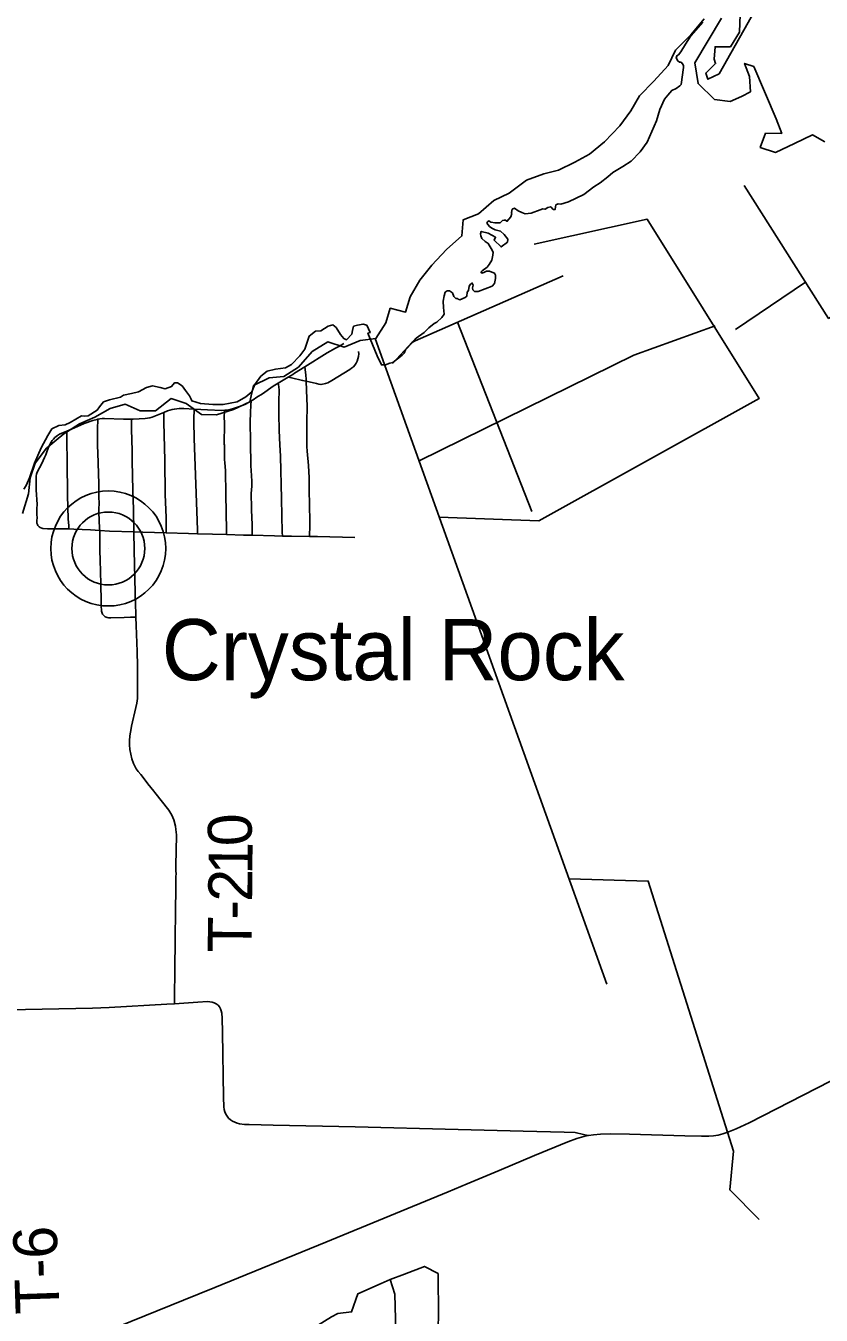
# Model space of a CAD drawing. Extents: x 0 to 34, y 0 to 22.
# Drawn here: x 6.04 to 6.554, y 15.545 to 16.379 of the extents above; entities that cross this region are included whole.
import ezdxf

# ---------------------------------------------------------------- set-up
doc = ezdxf.new("R2010")
doc.units = 0
for name, color, linetype in [('GM_X_Corporation', 7, 'Continuous'), ('GM_X_County_Road', 7, 'Continuous'), ('GM_X_Major_Lake', 7, 'Continuous'), ('GM_X_Minor_Lake', 7, 'Continuous'), ('GM_X_Minor_River', 7, 'Continuous'), ('GM_X_Township_Road', 7, 'Continuous'), ('GM_X_Township_Road_Text', 7, 'Continuous'), ('GM_X_Unincorporated', 7, 'Continuous'), ('GM_X_Unincorporated_Location', 7, 'Continuous'), ('GM_X_Unincorporated_Text', 7, 'Continuous'), ('GM_X_US_Route', 7, 'Continuous')]:
    doc.layers.add(name, color=color, linetype=linetype)

msp = doc.modelspace()

# ---------------------------------------------------------------- linework, layer by layer
at = {"layer": 'GM_X_Corporation'}
msp.add_lwpolyline([(6.47754, 16.38166), (6.46988, 16.37298), (6.46638, 16.36761), (6.4634, 16.3625), (6.46178, 16.36071), (6.46068, 16.36003), (6.46034, 16.35867), (6.46145, 16.35671), (6.46255, 16.35586), (6.46349, 16.35586), (6.46443, 16.35484), (6.46502, 16.35373), (6.46519, 16.35237), (6.46349, 16.34138), (6.46281, 16.34061), (6.46042, 16.33883), (6.45753, 16.33755), (6.45489, 16.33448), (6.45284, 16.33184), (6.44986, 16.32529), (6.44765, 16.31788), (6.4416, 16.30408), (6.43709, 16.29786), (6.43121, 16.29173), (6.42585, 16.28841), (6.41946, 16.28458), (6.41606, 16.28168), (6.41112, 16.27785), (6.40711, 16.27513), (6.40055, 16.27036), (6.39068, 16.26559), (6.38582, 16.26397), (6.38395, 16.26423), (6.38258, 16.26355), (6.38225, 16.26227), (6.38199, 16.26056), (6.38088, 16.26056), (6.37926, 16.26235), (6.37722, 16.26193), (6.3756, 16.26073), (6.37416, 16.26099), (6.37245, 16.26031), (6.36658, 16.25809), (6.36266, 16.25775), (6.36044, 16.25869), (6.35806, 16.25971), (6.35584, 16.26141), (6.35431, 16.26073), (6.3538, 16.25861), (6.35397, 16.25793), (6.35337, 16.25579), (6.35082, 16.25282), (6.35014, 16.25358), (6.34912, 16.25375), (6.34801, 16.25341), (6.34656, 16.25196), (6.34316, 16.25188), (6.34052, 16.25247), (6.33924, 16.25316), (6.33822, 16.25256), (6.33796, 16.25162), (6.33966, 16.24958), (6.34111, 16.24847), (6.34333, 16.24737), (6.34665, 16.2466), (6.34903, 16.24438), (6.3515, 16.24132), (6.35133, 16.23953), (6.34707, 16.23638), (6.34256, 16.24072), (6.3435, 16.2426), (6.33864, 16.24532), (6.3343, 16.24643), (6.3337, 16.24481), (6.33396, 16.24345), (6.33472, 16.24183), (6.33677, 16.23996), (6.33881, 16.23859), (6.3406, 16.23527), (6.34188, 16.23306), (6.34171, 16.23093), (6.34103, 16.22786), (6.33941, 16.22505), (6.33805, 16.22326), (6.33481, 16.22096), (6.33404, 16.22003), (6.33481, 16.21943), (6.33634, 16.22003), (6.33771, 16.22062), (6.33966, 16.22071), (6.3412, 16.22003), (6.3429, 16.21935), (6.3435, 16.21807), (6.3435, 16.21586), (6.3429, 16.21262), (6.34128, 16.21092), (6.33686, 16.2093), (6.33225, 16.20751), (6.32995, 16.20742), (6.32877, 16.20862), (6.32859, 16.20989), (6.32893, 16.21168), (6.32842, 16.21296), (6.32732, 16.21219), (6.32647, 16.211), (6.32595, 16.20828), (6.32519, 16.20717), (6.32485, 16.20444), (6.32383, 16.20359), (6.32042, 16.20215), (6.31923, 16.20248), (6.3188, 16.20291), (6.31778, 16.203), (6.3165, 16.20427), (6.31556, 16.20666), (6.31377, 16.20785), (6.31216, 16.20785), (6.31088, 16.20708), (6.31028, 16.20478), (6.30952, 16.20121), (6.30986, 16.19712), (6.31028, 16.19278), (6.30867, 16.19073), (6.30543, 16.18775), (6.3039, 16.1869), (6.30041, 16.184), (6.29734, 16.18094), (6.29223, 16.17736), (6.28985, 16.17447), (6.28516, 16.16987), (6.2844, 16.16757), (6.2832, 16.16638), (6.27699, 16.16169), (6.27503, 16.16118), (6.2723, 16.16008), (6.26964, 16.16004), (6.26691, 16.166), (6.26095, 16.18052), (6.26238, 16.1809), (6.26018, 16.1857), (6.25784, 16.18648), (6.25422, 16.18583), (6.25163, 16.18505), (6.25098, 16.18233), (6.25059, 16.18), (6.24709, 16.17637), (6.24527, 16.17715), (6.2432, 16.17974), (6.24035, 16.18414), (6.23815, 16.18596), (6.2353, 16.18505), (6.2305, 16.18207), (6.22713, 16.18181), (6.22299, 16.1787), (6.22014, 16.17015), (6.2169, 16.166), (6.21158, 16.1603), (6.2077, 16.15823), (6.20122, 16.15719), (6.19578, 16.15602), (6.19163, 16.15266), (6.18787, 16.14734), (6.18593, 16.14268), (6.18191, 16.13944), (6.17634, 16.13607), (6.1674, 16.13452), (6.16066, 16.13452), (6.15263, 16.13516), (6.14705, 16.13672), (6.14654, 16.13788), (6.14563, 16.14009), (6.14291, 16.14346), (6.1407, 16.14657), (6.13785, 16.14838), (6.13578, 16.14838), (6.13397, 16.14618), (6.12969, 16.14462), (6.12645, 16.14553), (6.12153, 16.14644), (6.11782, 16.14543), (6.11245, 16.14253), (6.10794, 16.14151), (6.10283, 16.1404), (6.10087, 16.13921), (6.0938, 16.13751), (6.08997, 16.13614), (6.08733, 16.13282), (6.08571, 16.13069), (6.07992, 16.12703), (6.07779, 16.12695), (6.07558, 16.1272), (6.06834, 16.12286), (6.06511, 16.12133), (6.06102, 16.1209), (6.05651, 16.1186), (6.05386, 16.11443), (6.04952, 16.10642), (6.04517, 16.09647), (6.04195, 16.08697), (6.0399, 16.08207), (6.03828, 16.07977)], dxfattribs=at)
msp.add_lwpolyline([(6.47754, 16.38166), (6.46988, 16.37298), (6.46638, 16.36761), (6.4634, 16.3625), (6.46178, 16.36071), (6.46068, 16.36003), (6.46034, 16.35867), (6.46145, 16.35671), (6.46255, 16.35586), (6.46349, 16.35586), (6.46443, 16.35484), (6.46502, 16.35373), (6.46519, 16.35237), (6.46349, 16.34138), (6.46281, 16.34061), (6.46042, 16.33883), (6.45753, 16.33755), (6.45489, 16.33448), (6.45284, 16.33184), (6.44986, 16.32529), (6.44765, 16.31788), (6.4416, 16.30408), (6.43709, 16.29786), (6.43121, 16.29173), (6.42585, 16.28841), (6.41946, 16.28458), (6.41606, 16.28168), (6.41112, 16.27785), (6.40711, 16.27513), (6.40055, 16.27036), (6.39068, 16.26559), (6.38582, 16.26397), (6.38395, 16.26423), (6.38258, 16.26355), (6.38225, 16.26227), (6.38199, 16.26056), (6.38088, 16.26056), (6.37926, 16.26235), (6.37722, 16.26193), (6.3756, 16.26073), (6.37416, 16.26099), (6.37245, 16.26031), (6.36658, 16.25809), (6.36266, 16.25775), (6.36044, 16.25869), (6.35806, 16.25971), (6.35584, 16.26141), (6.35431, 16.26073), (6.3538, 16.25861), (6.35397, 16.25793), (6.35337, 16.25579), (6.35082, 16.25282), (6.35014, 16.25358), (6.34912, 16.25375), (6.34801, 16.25341), (6.34656, 16.25196), (6.34316, 16.25188), (6.34052, 16.25247), (6.33924, 16.25316), (6.33822, 16.25256), (6.33796, 16.25162), (6.33966, 16.24958), (6.34111, 16.24847), (6.34333, 16.24737), (6.34665, 16.2466), (6.34903, 16.24438), (6.3515, 16.24132), (6.35133, 16.23953), (6.34707, 16.23638), (6.34256, 16.24072), (6.3435, 16.2426), (6.33864, 16.24532), (6.3343, 16.24643), (6.3337, 16.24481), (6.33396, 16.24345), (6.33472, 16.24183), (6.33677, 16.23996), (6.33881, 16.23859), (6.3406, 16.23527), (6.34188, 16.23306), (6.34171, 16.23093), (6.34103, 16.22786), (6.33941, 16.22505), (6.33805, 16.22326), (6.33481, 16.22096), (6.33404, 16.22003), (6.33481, 16.21943), (6.33634, 16.22003), (6.33771, 16.22062), (6.33966, 16.22071), (6.3412, 16.22003), (6.3429, 16.21935), (6.3435, 16.21807), (6.3435, 16.21586), (6.3429, 16.21262), (6.34128, 16.21092), (6.33686, 16.2093), (6.33225, 16.20751), (6.32995, 16.20742), (6.32877, 16.20862), (6.32859, 16.20989), (6.32893, 16.21168), (6.32842, 16.21296), (6.32732, 16.21219), (6.32647, 16.211), (6.32595, 16.20828), (6.32519, 16.20717), (6.32485, 16.20444), (6.32383, 16.20359), (6.32042, 16.20215), (6.31923, 16.20248), (6.3188, 16.20291), (6.31778, 16.203), (6.3165, 16.20427), (6.31556, 16.20666), (6.31377, 16.20785), (6.31216, 16.20785), (6.31088, 16.20708), (6.31028, 16.20478), (6.30952, 16.20121), (6.30986, 16.19712), (6.31028, 16.19278), (6.30867, 16.19073), (6.30543, 16.18775), (6.3039, 16.1869), (6.30041, 16.184), (6.29734, 16.18094), (6.29223, 16.17736), (6.28985, 16.17447), (6.28516, 16.16987), (6.2844, 16.16757), (6.2832, 16.16638), (6.27699, 16.16169), (6.27503, 16.16118), (6.2723, 16.16008), (6.26964, 16.16004), (6.26691, 16.166), (6.26095, 16.18052), (6.26238, 16.1809), (6.26018, 16.1857), (6.25784, 16.18648), (6.25422, 16.18583), (6.25163, 16.18505), (6.25098, 16.18233), (6.25059, 16.18), (6.24709, 16.17637), (6.24527, 16.17715), (6.2432, 16.17974), (6.24035, 16.18414), (6.23815, 16.18596), (6.2353, 16.18505), (6.2305, 16.18207), (6.22713, 16.18181), (6.22299, 16.1787), (6.22014, 16.17015), (6.2169, 16.166), (6.21158, 16.1603), (6.2077, 16.15823), (6.20122, 16.15719), (6.19578, 16.15602), (6.19163, 16.15266), (6.18787, 16.14734), (6.18593, 16.14268), (6.18191, 16.13944), (6.17634, 16.13607), (6.1674, 16.13452), (6.16066, 16.13452), (6.15263, 16.13516), (6.14705, 16.13672), (6.14654, 16.13788), (6.14563, 16.14009), (6.14291, 16.14346), (6.1407, 16.14657), (6.13785, 16.14838), (6.13578, 16.14838), (6.13397, 16.14618), (6.12969, 16.14462), (6.12645, 16.14553), (6.12153, 16.14644), (6.11782, 16.14543), (6.11245, 16.14253), (6.10794, 16.14151), (6.10283, 16.1404), (6.10087, 16.13921), (6.0938, 16.13751), (6.08997, 16.13614), (6.08733, 16.13282), (6.08571, 16.13069), (6.07992, 16.12703), (6.07779, 16.12695), (6.07558, 16.1272), (6.06834, 16.12286), (6.06511, 16.12133), (6.06102, 16.1209), (6.05651, 16.1186), (6.05386, 16.11443), (6.04952, 16.10642), (6.04517, 16.09647), (6.04195, 16.08697), (6.0399, 16.08207), (6.03828, 16.07977)], dxfattribs=at)
at = {"layer": 'GM_X_County_Road'}
for points in [[(6.00601, 15.74264), (6.01743, 15.74272), (6.08271, 15.74394), (6.09359, 15.74436), (6.13084, 15.74651), (6.13583, 15.74687)], [(6.13583, 15.74687), (6.151, 15.74794), (6.15719, 15.74825), (6.1587, 15.74817), (6.16017, 15.74793), (6.16158, 15.74749), (6.16288, 15.74682), (6.16401, 15.74593), (6.16493, 15.74483), (6.16563, 15.74355), (6.16611, 15.74214), (6.16641, 15.74066), (6.16669, 15.7376), (6.1669, 15.72829), (6.16757, 15.68633), (6.1678, 15.68006), (6.16801, 15.67847), (6.16839, 15.67691), (6.16899, 15.6754), (6.1698, 15.67401), (6.17082, 15.67276), (6.17203, 15.67169), (6.17338, 15.67083), (6.17484, 15.67013), (6.17637, 15.66961), (6.17791, 15.66924), (6.18105, 15.66883), (6.18419, 15.66866), (6.19975, 15.66833), (6.2526, 15.66719), (6.31942, 15.66549), (6.36139, 15.66443), (6.3878, 15.66381), (6.39501, 15.66346), (6.40048, 15.66217), (6.40316, 15.66154)]]:
    msp.add_lwpolyline(points, dxfattribs=at)
at = {"layer": 'GM_X_Major_Lake'}
msp.add_lwpolyline([(6.03748, 16.06395), (6.04147, 16.07668), (6.04241, 16.08693), (6.04564, 16.09643), (6.05304, 16.10611), (6.06423, 16.11542), (6.07448, 16.12188), (6.08434, 16.12625), (6.09421, 16.13194), (6.10389, 16.1346), (6.11357, 16.13024), (6.12343, 16.13024), (6.13368, 16.13822), (6.14336, 16.13518), (6.15323, 16.12796), (6.16309, 16.12777), (6.1741, 16.13119), (6.18454, 16.13613), (6.187, 16.14677), (6.19706, 16.15171), (6.20655, 16.15247), (6.21603, 16.15855), (6.22495, 16.1688), (6.23501, 16.17507), (6.24563, 16.17146), (6.25588, 16.17583), (6.26613, 16.17716), (6.27258, 16.18723), (6.27542, 16.19672), (6.28529, 16.19425), (6.28832, 16.20413), (6.29458, 16.21495), (6.30236, 16.22464), (6.31185, 16.23471), (6.32172, 16.24344), (6.32266, 16.25389), (6.33253, 16.25769), (6.3424, 16.26642), (6.35226, 16.27117), (6.36346, 16.27953), (6.37465, 16.28371), (6.38433, 16.28599), (6.39477, 16.29112), (6.40425, 16.29643), (6.41393, 16.30441), (6.4238, 16.31467), (6.43101, 16.32435), (6.4367, 16.33404), (6.44599, 16.34353), (6.4551, 16.3536), (6.45984, 16.36366), (6.4699, 16.37354), (6.47844, 16.38379)], dxfattribs=at)
at = {"layer": 'GM_X_Minor_Lake'}
for points in [[(6.51176, 16.38998), (6.48806, 16.34832), (6.4808, 16.34476), (6.4795, 16.34876), (6.48582, 16.35499), (6.48489, 16.35785), (6.48552, 16.36584), (6.49541, 16.36576), (6.50138, 16.37522), (6.50185, 16.38663)], [(6.48965, 16.38425), (6.47232, 16.35548), (6.4745, 16.34196), (6.48508, 16.3318), (6.49534, 16.33039), (6.50259, 16.33356), (6.50851, 16.33675), (6.50782, 16.34665), (6.50465, 16.35504), (6.51054, 16.35309), (6.52512, 16.31913), (6.52866, 16.30978), (6.5182, 16.30986), (6.51471, 16.30076), (6.52458, 16.29745), (6.53679, 16.30325), (6.54863, 16.30887), (6.55658, 16.30443)], [(6.27531, 15.56839), (6.27829, 15.55904), (6.27906, 15.53507), (6.27933, 15.49398), (6.29211, 15.49883), (6.29848, 15.51134), (6.3065, 15.51546), (6.31037, 15.52418), (6.30648, 15.53867), (6.30671, 15.54437), (6.30635, 15.57234), (6.29744, 15.57697), (6.28462, 15.57199)], [(6.28462, 15.57199), (6.27531, 15.56839)]]:
    msp.add_lwpolyline(points, dxfattribs=at)
at = {"layer": 'GM_X_Minor_River'}
for points in [[(6.50426, 16.27611), (6.55897, 16.19011), (6.59834, 16.21549), (6.56993, 16.25793), (6.56259, 16.26749), (6.56189, 16.27567)], [(6.36855, 16.23816), (6.44152, 16.25434), (6.51407, 16.13834), (6.3714, 16.05916), (6.30708, 16.06165)], [(6.27686, 16.16106), (6.28952, 16.17485), (6.38722, 16.21766)], [(6.54401, 16.21362), (6.49881, 16.18296)], [(6.29401, 16.09807), (6.43287, 16.16634), (6.48551, 16.18534)], [(6.31881, 16.18769), (6.36707, 16.06528)], [(6.26563, 16.1771), (6.41558, 15.75944)], [(6.3911, 15.82763), (6.44233, 15.82619), (6.49733, 15.65154), (6.49505, 15.62644), (6.51393, 15.60728)], [(6.19535, 15.48073), (6.21138, 15.51371), (6.21111, 15.52912), (6.21287, 15.535), (6.2283, 15.53869), (6.23748, 15.54433), (6.24149, 15.54658), (6.25043, 15.54746), (6.25451, 15.55922), (6.26959, 15.56596), (6.27531, 15.56839)]]:
    msp.add_lwpolyline(points, dxfattribs=at)
at = {"layer": 'GM_X_Township_Road'}
for points in [[(6.22017, 16.15883), (6.23463, 16.16783), (6.23996, 16.17088), (6.2426, 16.1722), (6.24546, 16.17392)], [(6.2211, 16.14945), (6.2277, 16.14793), (6.22919, 16.14754), (6.23066, 16.14727), (6.23351, 16.148), (6.23491, 16.14851), (6.23767, 16.14999), (6.24919, 16.15705), (6.2504, 16.1579), (6.25156, 16.15884), (6.25251, 16.15982), (6.25338, 16.16111), (6.25402, 16.16256), (6.25452, 16.16405), (6.25487, 16.16557), (6.25498, 16.16713), (6.25487, 16.16869)], [(6.20942, 16.15214), (6.21237, 16.15388), (6.21351, 16.15468), (6.22017, 16.15883)], [(6.2211, 16.14945), (6.22107, 16.1506), (6.22087, 16.15369), (6.22045, 16.15676), (6.22017, 16.15883)], [(6.18545, 16.13673), (6.18675, 16.13754), (6.18919, 16.13922), (6.19273, 16.14138), (6.19963, 16.14623), (6.20295, 16.14827)], [(6.20295, 16.14827), (6.20604, 16.15016), (6.20942, 16.15214)], [(6.20563, 16.04934), (6.20556, 16.05182), (6.20525, 16.06265), (6.20502, 16.07349), (6.20447, 16.10108), (6.20403, 16.10842), (6.2036, 16.11759), (6.20332, 16.12844), (6.20331, 16.13771), (6.20349, 16.14235), (6.20345, 16.14389), (6.20306, 16.14733), (6.20295, 16.14827)], [(6.20942, 16.15214), (6.21155, 16.15165), (6.21868, 16.15002), (6.2211, 16.14945)], [(6.22305, 16.04898), (6.22335, 16.05645), (6.2231, 16.07182), (6.22294, 16.07655), (6.22299, 16.08075), (6.22285, 16.0869), (6.22243, 16.09505), (6.2217, 16.10424), (6.22149, 16.10729), (6.22134, 16.11349), (6.22146, 16.12281), (6.22157, 16.13354), (6.22142, 16.13819), (6.2211, 16.14945)], [(6.12896, 16.12933), (6.13127, 16.13026), (6.13424, 16.13116), (6.13576, 16.13147), (6.13729, 16.1317), (6.13883, 16.13181), (6.14192, 16.13176), (6.14855, 16.13138)], [(6.15063, 16.05079), (6.15063, 16.05345), (6.14856, 16.11245), (6.14837, 16.12341), (6.14841, 16.12654), (6.1485, 16.12964), (6.14855, 16.13138)], [(6.14855, 16.13138), (6.15726, 16.13088), (6.16648, 16.13065), (6.16832, 16.13071)], [(6.16952, 16.05031), (6.16947, 16.05323), (6.16904, 16.07625), (6.16878, 16.09178), (6.16847, 16.09678), (6.16821, 16.09889), (6.16815, 16.10202), (6.16821, 16.10534), (6.16811, 16.10808), (6.16795, 16.10874), (6.16807, 16.12211), (6.16805, 16.12669), (6.16825, 16.12964), (6.16832, 16.13071)], [(6.16832, 16.13071), (6.16955, 16.13083), (6.17107, 16.13109), (6.17406, 16.13188), (6.17846, 16.13336), (6.18134, 16.13452), (6.18412, 16.13589), (6.18545, 16.13673)], [(6.18605, 16.04983), (6.18605, 16.05357), (6.18605, 16.05671), (6.18574, 16.06602), (6.18565, 16.07062), (6.18547, 16.07372), (6.18546, 16.07679), (6.18577, 16.08166), (6.18587, 16.08474), (6.18547, 16.09169), (6.18531, 16.09479), (6.18493, 16.11045), (6.18485, 16.12298), (6.185, 16.12924), (6.18528, 16.13391), (6.18545, 16.13673)], [(6.06612, 16.11713), (6.0692, 16.11857), (6.07749, 16.12213), (6.08292, 16.12406), (6.08591, 16.12484), (6.08634, 16.12491)], [(6.08744, 16.05303), (6.0874, 16.0543), (6.08697, 16.06486), (6.08695, 16.0664), (6.08714, 16.07102), (6.08692, 16.07402), (6.08681, 16.08315), (6.08625, 16.10313), (6.08607, 16.10776), (6.08612, 16.11085), (6.08603, 16.12012), (6.08622, 16.12315), (6.08634, 16.12491)], [(6.08634, 16.12491), (6.08744, 16.12512), (6.08898, 16.1253), (6.09052, 16.12538), (6.1029, 16.12497), (6.10792, 16.125)], [(6.10792, 16.125), (6.10909, 16.12501), (6.11683, 16.12543), (6.11989, 16.12586), (6.12137, 16.12626), (6.12565, 16.12799), (6.12896, 16.12933)], [(6.10952, 16.052), (6.10926, 16.06662), (6.10896, 16.07891), (6.1085, 16.09808), (6.10849, 16.10204), (6.10854, 16.10459), (6.10798, 16.11822), (6.10795, 16.12138), (6.10792, 16.125)], [(6.13041, 16.05133), (6.13041, 16.05381), (6.1304, 16.06143), (6.12987, 16.07616), (6.12963, 16.09835), (6.12893, 16.12284), (6.12895, 16.12588), (6.12896, 16.12933)], [(6.05832, 16.11305), (6.06021, 16.11436), (6.06153, 16.11521), (6.06612, 16.11713)], [(6.06758, 16.05391), (6.06741, 16.05601), (6.06706, 16.06048), (6.06665, 16.07553), (6.06637, 16.09778), (6.06619, 16.11078), (6.06627, 16.11178), (6.06618, 16.11512), (6.06612, 16.11713)], [(6.04839, 16.05523), (6.04767, 16.05589), (6.0474, 16.05623), (6.04712, 16.0568), (6.04688, 16.05767), (6.04684, 16.05981), (6.0469, 16.06075), (6.04687, 16.06382), (6.0468, 16.06724), (6.04689, 16.06972), (6.04639, 16.07925), (6.04627, 16.08538), (6.04632, 16.08808), (6.04649, 16.08927), (6.04707, 16.09062), (6.04995, 16.09623), (6.05163, 16.10012), (6.05249, 16.10194), (6.05353, 16.10449), (6.05462, 16.10727), (6.0561, 16.11007), (6.05677, 16.11116), (6.05745, 16.11199), (6.05832, 16.11305)], [(6.04839, 16.05523), (6.04898, 16.05478), (6.04992, 16.0544), (6.05069, 16.05422), (6.05375, 16.05403), (6.06758, 16.05391)], [(6.06758, 16.05391), (6.07076, 16.05389), (6.08156, 16.05345), (6.08744, 16.05303)], [(6.08978, 15.99833), (6.08936, 15.9989), (6.08898, 15.99957), (6.08875, 16.00021), (6.08869, 16.00069), (6.08855, 16.00181), (6.0884, 16.00365), (6.0883, 16.00627), (6.08817, 16.01898), (6.088, 16.02558), (6.08767, 16.03462), (6.0876, 16.0392), (6.08744, 16.05303)], [(6.08744, 16.05303), (6.09384, 16.05259), (6.10952, 16.052)], [(6.10952, 16.052), (6.11545, 16.05178), (6.13041, 16.05133)], [(6.11086, 15.99687), (6.11076, 15.99911), (6.11074, 16.00058), (6.11069, 16.00355), (6.10974, 16.0402), (6.10952, 16.052)], [(6.13041, 16.05133), (6.14483, 16.0509), (6.15063, 16.05079)], [(6.15063, 16.05079), (6.16032, 16.0506), (6.16952, 16.05031)], [(6.16952, 16.05031), (6.18046, 16.04997), (6.18605, 16.04983)], [(6.18605, 16.04983), (6.20061, 16.04946), (6.20563, 16.04934)], [(6.20563, 16.04934), (6.21145, 16.04919), (6.22305, 16.04898)], [(6.22305, 16.04898), (6.22842, 16.04912), (6.25246, 16.04842)], [(6.08978, 15.99833), (6.09046, 15.9976), (6.09099, 15.99717), (6.09153, 15.99689), (6.0923, 15.99664), (6.09309, 15.99646), (6.09396, 15.99647), (6.09462, 15.99647), (6.10334, 15.99676), (6.10745, 15.99682), (6.11086, 15.99687)], [(6.13583, 15.74687), (6.13587, 15.74989), (6.13613, 15.77006), (6.13624, 15.78704), (6.1365, 15.80872), (6.13664, 15.81956), (6.13663, 15.82729), (6.13672, 15.8291), (6.13693, 15.83093), (6.13674, 15.83279), (6.13669, 15.83585), (6.13669, 15.84053), (6.13692, 15.84172), (6.13695, 15.85035), (6.13705, 15.85127), (6.13717, 15.85483), (6.13707, 15.85599), (6.13673, 15.8595), (6.13645, 15.86176), (6.13532, 15.86572), (6.13404, 15.86884), (6.1322, 15.87195), (6.1231, 15.88337), (6.12237, 15.88436), (6.11853, 15.88904), (6.11819, 15.88973), (6.11397, 15.89509), (6.1123, 15.89698), (6.11099, 15.89883), (6.10922, 15.9023), (6.10818, 15.90529), (6.10694, 15.9112), (6.10668, 15.91437), (6.10669, 15.91698), (6.10694, 15.9202), (6.10769, 15.92484), (6.108, 15.92644), (6.11087, 15.93836), (6.11144, 15.94133), (6.11181, 15.94431), (6.11189, 15.94692), (6.1118, 15.95457), (6.11181, 15.96532), (6.11172, 15.97468), (6.11111, 15.99154), (6.11086, 15.99687)]]:
    msp.add_lwpolyline(points, dxfattribs=at)
at = {"layer": 'GM_X_Unincorporated'}
for radius in [0.0372, 0.02358]:
    msp.add_circle((6.09302, 16.04131), radius, dxfattribs=at)
at = {"layer": 'GM_X_Unincorporated_Location'}
msp.add_line((6.09302, 16.04131), (6.09302, 16.04131), dxfattribs=at)
at = {"layer": 'GM_X_US_Route'}
msp.add_lwpolyline([(6.08265, 15.53106), (6.14169, 15.55502), (6.16184, 15.56321), (6.23381, 15.59251), (6.31279, 15.6252), (6.3252, 15.63035), (6.3458, 15.6389), (6.36871, 15.64858), (6.39028, 15.65747), (6.39613, 15.65964), (6.40063, 15.66098), (6.40316, 15.66154), (6.40369, 15.66166), (6.40679, 15.66214), (6.41147, 15.66251), (6.41771, 15.66262), (6.43016, 15.66243), (6.46589, 15.66136), (6.47675, 15.66108), (6.48139, 15.66115), (6.48446, 15.66138), (6.48747, 15.66189), (6.49044, 15.66266), (6.49484, 15.6641), (6.49913, 15.66586), (6.50752, 15.66987), (6.56015, 15.69667)], dxfattribs=at)

# ---------------------------------------------------------------- texts
at = {"layer": 'GM_X_Township_Road_Text'}
for s, height, rotation, p in [('0', 0.02841, 92.67867, (6.18628, 15.84948)), ('1', 0.02841, 89.63452, (6.1862, 15.83033)), ('2', 0.02841, 89.44971, (6.18603, 15.81273)), ('-', 0.02841, 89.39623, (6.18591, 15.80104)), ('T', 0.02841, 89.39573, (6.18569, 15.77979)), ('T-6', 0.028409, 91.90995, (6.0615, 15.54654))]:
    msp.add_text(s, height=height, rotation=rotation, dxfattribs=at).set_placement(p)
at = {"layer": 'GM_X_Unincorporated_Text'}
msp.add_text('Crystal Rock', height=0.0394886, rotation=0.00001, dxfattribs=at).set_placement((6.12763, 15.95612))

doc.saveas('drawing.dxf')
